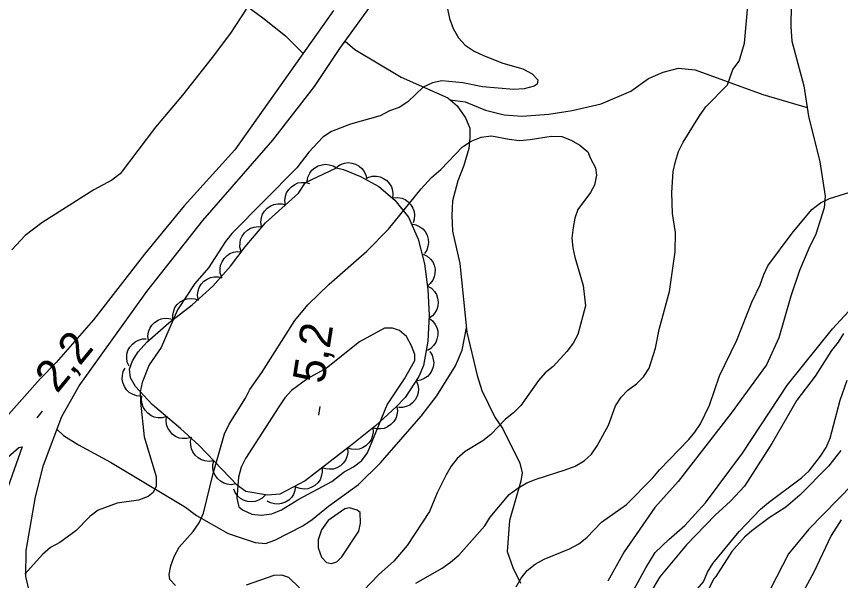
# Model space of a CAD drawing. Extents: x 282461 to 284471, y 5554090 to 5557646.
# Drawn here: x 283073.7 to 283150.7, y 5554656.9 to 5554709.7 of the extents above; entities that cross this region are included whole.
import ezdxf

# ---------------------------------------------------------------- set-up
doc = ezdxf.new("R2010")
doc.units = 0
for name, color, linetype in [('Niveau 1', 7, 'Continuous'), ('Niveau 19', 7, 'Continuous'), ('Niveau 2', 7, 'Continuous'), ('Niveau 22', 7, 'Continuous'), ('Niveau 3', 7, 'Continuous'), ('Niveau 4', 7, 'Continuous'), ('Niveau 44', 7, 'Continuous')]:
    doc.layers.add(name, color=color, linetype=linetype)

msp = doc.modelspace()

# ---------------------------------------------------------------- linework, layer by layer
at = {"layer": 'Niveau 1'}
for points in [[(283103.14, 5554666.2), (283104.29, 5554667.09), (283105.15, 5554667.57), (283105.95, 5554668.16), (283106.46, 5554668.86), (283108.29, 5554673.35), (283109.93, 5554675.8), (283110.89, 5554677.5), (283110.88, 5554678.08), (283110.58, 5554678.88), (283110.1, 5554679.74), (283109.45, 5554680.31), (283108.81, 5554680.53), (283108.06, 5554680.52), (283105.71, 5554679.27), (283102.62, 5554676.79), (283100.9, 5554675.84), (283099.36, 5554674.71), (283098.73, 5554674.01), (283098.17, 5554673.19), (283095.06, 5554668.33), (283094.67, 5554667.52), (283094.4, 5554666.59), (283094.26, 5554664.62), (283094.44, 5554663.81), (283094.79, 5554663.53), (283095.67, 5554663.13), (283096.54, 5554663.03), (283097.52, 5554663.16), (283098.44, 5554663.53), (283100.04, 5554664.53), (283103.14, 5554666.2)], [(283102.8, 5554662.55), (283102.17, 5554661.67), (283101.84, 5554660.74), (283101.85, 5554659.99), (283102.16, 5554659.13), (283102.63, 5554658.61), (283103.09, 5554658.51), (283103.61, 5554658.69), (283104.07, 5554659.16), (283105.65, 5554661.56), (283105.81, 5554662.31), (283105.79, 5554663.29), (283105.5, 5554663.52), (283104.8, 5554663.74), (283104.34, 5554663.62), (283102.8, 5554662.55)]]:
    msp.add_lwpolyline(points, dxfattribs=at)
at = {"layer": 'Niveau 19'}
for points in [[(283085.16, 5554640.98), (283084.98, 5554641.92), (283082.37, 5554646.29), (283080.84, 5554648.3), (283077.47, 5554651.54), (283076.02, 5554653.47), (283074.87, 5554655.87), (283074.54, 5554657.31), (283074.55, 5554659.73), (283075.43, 5554664.77), (283076.18, 5554667.73), (283077.89, 5554672.27), (283079.52, 5554675.14), (283085.83, 5554683.95), (283091.08, 5554690.6), (283097.63, 5554698.13), (283101.5, 5554703.12), (283103.88, 5554706.7), (283108.7, 5554713.39), (283111.7, 5554717.9), (283114.87, 5554723), (283116.07, 5554725.65)], [(283103.3, 5554710.23), (283094.06, 5554697.21), (283089.32, 5554691.96), (283085.62, 5554687.44), (283080.84, 5554681.32), (283077.36, 5554677.32), (283075.87, 5554675.79), (283069.49, 5554668.61), (283064.87, 5554664.36), (283060.8, 5554660.17), (283053.44, 5554652.98), (283049.9, 5554649.91), (283046.8, 5554647), (283044.52, 5554644.42), (283043.56, 5554642.72), (283042.42, 5554637.95), (283041.73, 5554629.69), (283042.2, 5554626.11), (283043.06, 5554622.65), (283043.31, 5554620.49)], [(283072.35, 5554668.02), (283073.89, 5554669.37), (283074.18, 5554669.44), (283072.7, 5554665.19)]]:
    msp.add_lwpolyline(points, dxfattribs=at)
at = {"layer": 'Niveau 2'}
for points in [[(283110.97, 5554656.67), (283113.44, 5554658.1), (283114.24, 5554658.64), (283114.99, 5554659.29), (283117.44, 5554662.05), (283117.94, 5554662.87), (283119.71, 5554664.99), (283120.51, 5554665.58), (283121.37, 5554666.06), (283122.23, 5554666.42), (283124.95, 5554667.27), (283125.87, 5554667.63), (283126.73, 5554668.11), (283127.42, 5554668.76), (283127.92, 5554669.52), (283128.99, 5554671.45), (283129.66, 5554673.26), (283130.17, 5554674.08), (283130.8, 5554674.73), (283131.6, 5554675.32), (283132.28, 5554675.97), (283132.79, 5554676.79), (283133.4, 5554678.65), (283133.72, 5554680.4), (283134.71, 5554683.95), (283135.23, 5554687.67), (283135.26, 5554689.47), (283134.99, 5554691.26), (283134.9, 5554693.23), (283135.05, 5554695.2), (283135.26, 5554696.13), (283135.54, 5554697.07), (283135.99, 5554697.94), (283137.51, 5554700.4), (283138.08, 5554701.22), (283140.13, 5554703.29), (283140.63, 5554704.74), (283141.2, 5554705.51), (283141.7, 5554707.2), (283142.04, 5554711.03)], [(283095.12, 5554710.36), (283093.65, 5554708.13), (283091.94, 5554705.84), (283089.16, 5554702.32), (283086.66, 5554699.32), (283083.36, 5554694.97), (283082.56, 5554694.38), (283080.89, 5554693.48), (283076.01, 5554690.39), (283074.46, 5554689.2), (283073.21, 5554687.85)], [(283113.93, 5554710.41), (283114.12, 5554709.48), (283114.48, 5554708.56), (283114.96, 5554707.7), (283115.61, 5554707.01), (283116.43, 5554706.45), (283117.3, 5554706.05), (283119.11, 5554705.33), (283120.98, 5554704.78), (283121.85, 5554704.33), (283122.38, 5554703.76), (283122.33, 5554703.35), (283122.05, 5554703.17), (283121.12, 5554702.93), (283120.14, 5554702.85), (283117.23, 5554703.1), (283115.37, 5554703.47), (283113.4, 5554703.67), (283112.53, 5554703.49), (283111.67, 5554703.07), (283110.24, 5554701.71), (283109.44, 5554701.18), (283108.52, 5554700.87), (283107.65, 5554700.39), (283104.88, 5554699.6), (283103.1, 5554698.93), (283102.29, 5554698.4), (283100.98, 5554696.98), (283099.85, 5554695.52), (283093.8, 5554689.39), (283093.18, 5554688.63), (283091.59, 5554686.17), (283090.34, 5554684.7), (283088.7, 5554682.24), (283087.19, 5554678.73), (283086.06, 5554677.09), (283085.39, 5554675.46), (283085.23, 5554674.59), (283085.25, 5554673.6), (283085.59, 5554670.36), (283086.7, 5554666.67), (283086.71, 5554665.74), (283086.43, 5554665.16), (283085.97, 5554664.8), (283085.05, 5554664.44), (283083.08, 5554664.18), (283081.3, 5554663.51), (283080.5, 5554662.92), (283079.19, 5554661.57), (283077.7, 5554660.5), (283076.83, 5554660.02), (283076.09, 5554659.37), (283074.44, 5554657.52)], [(283088.51, 5554656.46), (283087.98, 5554657.03), (283087.92, 5554657.49), (283088.08, 5554658.31), (283088.41, 5554659.18), (283088.86, 5554660.06), (283090.17, 5554661.52), (283090.73, 5554662.34), (283091.13, 5554663.22), (283092.05, 5554666.94), (283093.09, 5554670.66), (283093.54, 5554671.54), (283095.06, 5554674), (283095.46, 5554674.81), (283096.59, 5554676.4), (283099.69, 5554681.25), (283100.89, 5554682.72), (283102.88, 5554684.66), (283106.42, 5554687.73), (283108.42, 5554689.79), (283111.49, 5554693.55), (283112.45, 5554694.61), (283113.31, 5554695.37), (283115.36, 5554697.49), (283116.16, 5554698.03), (283117.08, 5554698.39), (283118.07, 5554698.52), (283119.7, 5554698.2), (283120.68, 5554698.1), (283121.67, 5554698.17), (283123.63, 5554698.49), (283124.62, 5554698.45), (283125.49, 5554698.12), (283126.31, 5554697.66), (283127.07, 5554697.04), (283127.31, 5554696.41), (283127.79, 5554695.54), (283127.86, 5554694.85), (283127.7, 5554693.92), (283127.31, 5554693.22), (283126.12, 5554691.64), (283125.84, 5554690.82), (283125.68, 5554689.95), (283125.58, 5554688.96), (283125.65, 5554688.04), (283125.84, 5554687.17), (283126.64, 5554684.52), (283126.84, 5554682.61), (283126.13, 5554679.93), (283125.68, 5554679.12), (283125.11, 5554678.35), (283123.81, 5554676.94), (283123.06, 5554676.35), (283122.44, 5554675.65), (283120.79, 5554673.3), (283120.11, 5554672.6), (283119.37, 5554672.01), (283118, 5554670.59), (283117.26, 5554670), (283115.59, 5554668.99), (283114.85, 5554668.34), (283114.28, 5554667.64), (283113.83, 5554666.82), (283112.99, 5554665.13), (283112.27, 5554663.38), (283110.17, 5554660.22), (283108.92, 5554658.75), (283107.5, 5554657.45), (283106.13, 5554656.04)], [(283120.37, 5554656.34), (283120.82, 5554657.15), (283121.38, 5554657.86), (283122.13, 5554658.45), (283122.99, 5554658.93), (283125.36, 5554659.89), (283126.22, 5554660.37), (283126.96, 5554660.96), (283128.33, 5554662.38), (283130.68, 5554664.04), (283133.14, 5554666.52), (283133.77, 5554667.28), (283136.5, 5554670.11), (283137.07, 5554670.81), (283137.58, 5554671.58), (283138.43, 5554673.33), (283139.37, 5554676.07), (283141, 5554679.41), (283142.39, 5554682.97), (283143.18, 5554684.6), (283143.51, 5554685.54), (283143.9, 5554686.36), (283146.17, 5554689.41), (283148, 5554691.64), (283148.8, 5554692.24), (283149.66, 5554692.66), (283151.45, 5554693.21)], [(283131.23, 5554655.84), (283132.47, 5554658.13), (283133.37, 5554659.54), (283134.63, 5554660.78), (283136.12, 5554662.08), (283138.06, 5554664.2), (283141.53, 5554668.84), (283145.72, 5554675.24), (283149.94, 5554680.47), (283152.56, 5554683.3)], [(283150.7, 5554669.1), (283149.56, 5554667.63), (283146.88, 5554664.92), (283145.56, 5554663.79), (283144.01, 5554662.78), (283142.4, 5554661.59), (283141.71, 5554661), (283140.52, 5554659.65), (283139.04, 5554657.3), (283138.82, 5554657.07), (283136.96, 5554653.32)], [(283150.73, 5554662.61), (283149.82, 5554661.15), (283148.2, 5554657.7), (283145.04, 5554651.91), (283144.37, 5554650.1), (283143.05, 5554645.55), (283142.73, 5554643.69), (283142.75, 5554642.7), (283143.05, 5554642.36), (283143.69, 5554642.02), (283145.56, 5554641.41), (283148.18, 5554640.7), (283150.91, 5554640.28)], [(283100.1, 5554656.24), (283099.1, 5554657.21), (283098.46, 5554657.43), (283097.71, 5554657.41), (283095.12, 5554656.51)]]:
    msp.add_lwpolyline(points, dxfattribs=at)
at = {"layer": 'Niveau 22'}
for points in [[(283078.14, 5554723.22), (283096.68, 5554709.55), (283098.79, 5554707.88), (283100.44, 5554706.22)], [(283146.08, 5554710.78), (283146.05, 5554708.75), (283146.13, 5554707.36), (283147.24, 5554703.2), (283147.7, 5554700.36), (283148.75, 5554696.08), (283149.26, 5554692.89), (283149.16, 5554691.79), (283148.38, 5554689.33), (283147.71, 5554687.98), (283146.86, 5554685.93), (283146.03, 5554683.54), (283144.93, 5554679.63), (283143.75, 5554677.11), (283140.45, 5554672.58), (283135.51, 5554666.19), (283133.34, 5554663.77), (283130.45, 5554659.61), (283128.93, 5554656.86)], [(283104.37, 5554707.39), (283105.27, 5554706.61), (283109.61, 5554704.01), (283113.97, 5554702.08), (283114.86, 5554701.34), (283115.64, 5554700.2), (283116.02, 5554699.23), (283116.04, 5554698.37), (283115.95, 5554697.33), (283115.46, 5554695.76), (283114.9, 5554694.31), (283114.42, 5554692.45), (283114.34, 5554691.07), (283114.42, 5554689.62), (283115.11, 5554686.57), (283115.75, 5554680.16), (283116.72, 5554676.11), (283117.14, 5554674.71), (283118.37, 5554672.22), (283119.13, 5554671.11), (283120.72, 5554667.92), (283120.91, 5554666.99), (283120.8, 5554666.23), (283119.74, 5554662.54), (283119.53, 5554659.66), (283120.06, 5554658.14), (283120.77, 5554656.69)], [(283114.21, 5554701.88), (283115.61, 5554701.7), (283117.49, 5554700.93), (283119.24, 5554700.5), (283120.92, 5554700.35), (283123.41, 5554700.56), (283125.61, 5554700.89), (283128.32, 5554701.51), (283131.07, 5554702.7), (283132.72, 5554703.88), (283134.11, 5554704.48), (283135.55, 5554704.85), (283137.11, 5554704.7), (283143.43, 5554702.39), (283147.57, 5554701.18)], [(283077.44, 5554671.09), (283078.04, 5554670.48), (283079.44, 5554669.63), (283082.44, 5554668), (283089.45, 5554663.8), (283090.47, 5554663.02), (283093.45, 5554661.32), (283095.96, 5554660.49), (283096.94, 5554660.39), (283097.81, 5554660.7), (283100.43, 5554662.05), (283101.29, 5554662.64), (283102.83, 5554663.88), (283105.64, 5554665.9), (283107.69, 5554667.95), (283111.48, 5554672.29), (283112.95, 5554674.21), (283114.7, 5554677.02), (283115.31, 5554678.48), (283115.71, 5554680.55)], [(283151.83, 5554665.93), (283147.71, 5554661.73), (283145.83, 5554659.44), (283144.15, 5554656.16), (283142.74, 5554653.18), (283141.8, 5554650.56), (283141.38, 5554647.76), (283140.84, 5554640.88), (283140.64, 5554637.04), (283140.79, 5554634.96), (283141.92, 5554633.23), (283142.98, 5554632.2), (283144.5, 5554631.53), (283147.47, 5554631.23), (283154.66, 5554631.73)]]:
    msp.add_lwpolyline(points, dxfattribs=at)
at = {"layer": 'Niveau 3'}
for p, q in [((283101.93, 5554672.41), (283102.05, 5554673.2)), ((283075.59, 5554672.14), (283076.1, 5554672.76))]:
    msp.add_line(p, q, dxfattribs=at)
at = {"layer": 'Niveau 4'}
for points in [[(283150.96, 5554680.04), (283150.45, 5554679.21), (283149.83, 5554678.45), (283148.3, 5554676.04), (283146.59, 5554673.81), (283144.27, 5554669.76), (283141.72, 5554665.77), (283140.41, 5554664.36), (283138.98, 5554663.05), (283136.29, 5554660.28), (283133.78, 5554657.28), (283132.82, 5554655.64)], [(283129.28, 5554644.43), (283129.99, 5554647.23), (283130.44, 5554648.05), (283131.07, 5554648.75), (283132.45, 5554650), (283134.84, 5554653.05), (283135.12, 5554653.64), (283137.86, 5554656.82), (283138.25, 5554657.7), (283138.76, 5554658.52), (283141.21, 5554661.52), (283143.21, 5554663.59), (283143.95, 5554664.24), (283147.05, 5554666.55), (283147.74, 5554667.2), (283148.82, 5554668.56), (283149.33, 5554669.38), (283149.73, 5554670.25), (283150.66, 5554673.81), (283151.32, 5554675.68)]]:
    msp.add_lwpolyline(points, dxfattribs=at)
at = {"layer": 'Niveau 44'}
for points in [[(283103.59, 5554695.61), (283103.94, 5554695.84), (283104.33, 5554695.97), (283104.65, 5554696.02), (283105.01, 5554695.98), (283105.36, 5554695.87), (283105.69, 5554695.67), (283105.95, 5554695.47), (283106.15, 5554695.18), (283106.31, 5554694.84), (283106.39, 5554694.49)], [(283103.56, 5554695.52), (283104.21, 5554695.36), (283105.81, 5554694.72), (283107.53, 5554693.77), (283109.03, 5554692.51), (283110.3, 5554690.92), (283111.21, 5554688.87), (283111.8, 5554686.56), (283112.11, 5554684.16), (283112.23, 5554681.74), (283112.11, 5554679.32), (283111.71, 5554677.04), (283111.25, 5554676), (283109.99, 5554674.06), (283109.15, 5554673.17), (283107.2, 5554671.41), (283105.03, 5554669.65), (283100.63, 5554666.26), (283098.28, 5554665), (283097.12, 5554664.9), (283095.09, 5554665.27), (283094.3, 5554665.82), (283090.7, 5554669.6), (283089.02, 5554671.13), (283086.33, 5554673.4), (283084.78, 5554675.07), (283084.31, 5554675.9), (283084.23, 5554676.69), (283084.5, 5554677.49), (283085.03, 5554678.33), (283085.84, 5554679.23), (283087.89, 5554681.04), (283090.08, 5554682.7), (283092.01, 5554684.47), (283093.65, 5554686.34), (283095.03, 5554688.14), (283096.92, 5554690.38), (283100.03, 5554693.16), (283100.68, 5554694.17), (283103.56, 5554695.52)], [(283100.83, 5554694.24), (283100.89, 5554694.65), (283101.07, 5554695.02), (283101.26, 5554695.3), (283101.53, 5554695.53), (283101.85, 5554695.71), (283102.22, 5554695.82), (283102.54, 5554695.87), (283102.89, 5554695.82), (283103.25, 5554695.71), (283103.56, 5554695.52)], [(283106.5, 5554694.63), (283106.91, 5554694.75), (283107.32, 5554694.74), (283107.64, 5554694.69), (283107.96, 5554694.54), (283108.27, 5554694.33), (283108.52, 5554694.03), (283108.7, 5554693.76), (283108.8, 5554693.42), (283108.85, 5554693.05), (283108.81, 5554692.69)], [(283098.8, 5554692.06), (283098.74, 5554692.48), (283098.81, 5554692.88), (283098.9, 5554693.2), (283099.1, 5554693.49), (283099.35, 5554693.76), (283099.68, 5554693.97), (283099.97, 5554694.11), (283100.32, 5554694.16), (283100.7, 5554694.16), (283101.05, 5554694.07)], [(283096.55, 5554690.05), (283096.49, 5554690.46), (283096.56, 5554690.87), (283096.65, 5554691.19), (283096.85, 5554691.48), (283097.1, 5554691.75), (283097.43, 5554691.96), (283097.72, 5554692.1), (283098.07, 5554692.15), (283098.45, 5554692.15), (283098.8, 5554692.06)], [(283108.85, 5554692.73), (283109.27, 5554692.76), (283109.67, 5554692.68), (283109.98, 5554692.56), (283110.27, 5554692.35), (283110.52, 5554692.08), (283110.71, 5554691.75), (283110.84, 5554691.44), (283110.87, 5554691.09), (283110.84, 5554690.72), (283110.74, 5554690.37)], [(283094.65, 5554687.69), (283094.54, 5554688.1), (283094.55, 5554688.51), (283094.6, 5554688.84), (283094.75, 5554689.15), (283094.96, 5554689.46), (283095.26, 5554689.71), (283095.53, 5554689.89), (283095.87, 5554689.99), (283096.24, 5554690.04), (283096.6, 5554690)], [(283110.58, 5554690.28), (283111, 5554690.21), (283111.36, 5554690.02), (283111.63, 5554689.83), (283111.86, 5554689.56), (283112.04, 5554689.23), (283112.13, 5554688.86), (283112.18, 5554688.53), (283112.12, 5554688.18), (283112, 5554687.83), (283111.81, 5554687.52)], [(283092.84, 5554685.28), (283092.71, 5554685.68), (283092.7, 5554686.09), (283092.73, 5554686.42), (283092.87, 5554686.75), (283093.07, 5554687.06), (283093.35, 5554687.32), (283093.61, 5554687.52), (283093.95, 5554687.63), (283094.31, 5554687.7), (283094.67, 5554687.68)], [(283111.68, 5554687.46), (283112.06, 5554687.27), (283112.35, 5554686.99), (283112.56, 5554686.73), (283112.7, 5554686.41), (283112.78, 5554686.04), (283112.76, 5554685.66), (283112.71, 5554685.33), (283112.56, 5554685.01), (283112.34, 5554684.71), (283112.07, 5554684.47)], [(283090.64, 5554683.21), (283090.58, 5554683.63), (283090.64, 5554684.03), (283090.73, 5554684.35), (283090.92, 5554684.65), (283091.17, 5554684.92), (283091.49, 5554685.13), (283091.79, 5554685.28), (283092.14, 5554685.34), (283092.51, 5554685.33), (283092.86, 5554685.25)], [(283112.09, 5554684.47), (283112.45, 5554684.26), (283112.73, 5554683.95), (283112.91, 5554683.68), (283113.02, 5554683.34), (283113.07, 5554682.97), (283113.03, 5554682.59), (283112.95, 5554682.27), (283112.77, 5554681.96), (283112.53, 5554681.68), (283112.24, 5554681.46)], [(283088.28, 5554681.33), (283088.26, 5554681.75), (283088.35, 5554682.15), (283088.47, 5554682.46), (283088.69, 5554682.74), (283088.97, 5554682.99), (283089.31, 5554683.17), (283089.62, 5554683.29), (283089.97, 5554683.31), (283090.34, 5554683.27), (283090.68, 5554683.16)], [(283085.99, 5554679.37), (283085.94, 5554679.78), (283086.01, 5554680.19), (283086.11, 5554680.5), (283086.3, 5554680.8), (283086.56, 5554681.07), (283086.89, 5554681.27), (283087.18, 5554681.41), (283087.53, 5554681.46), (283087.9, 5554681.45), (283088.26, 5554681.36)], [(283112.22, 5554681.46), (283112.55, 5554681.21), (283112.79, 5554680.88), (283112.95, 5554680.59), (283113.03, 5554680.24), (283113.04, 5554679.87), (283112.96, 5554679.49), (283112.85, 5554679.18), (283112.64, 5554678.9), (283112.38, 5554678.63), (283112.07, 5554678.45)], [(283084.18, 5554676.98), (283084.01, 5554677.36), (283083.96, 5554677.77), (283083.96, 5554678.1), (283084.07, 5554678.44), (283084.24, 5554678.77), (283084.5, 5554679.05), (283084.74, 5554679.27), (283085.06, 5554679.42), (283085.42, 5554679.52), (283085.79, 5554679.53)], [(283112.29, 5554678.36), (283112.52, 5554678), (283112.62, 5554677.61), (283112.67, 5554677.28), (283112.61, 5554676.93), (283112.49, 5554676.58), (283112.28, 5554676.25), (283112.07, 5554676), (283111.77, 5554675.81), (283111.43, 5554675.66), (283111.07, 5554675.6)], [(283085.29, 5554674.17), (283084.87, 5554674.2), (283084.49, 5554674.35), (283084.2, 5554674.52), (283083.95, 5554674.77), (283083.74, 5554675.07), (283083.61, 5554675.44), (283083.53, 5554675.76), (283083.56, 5554676.11), (283083.64, 5554676.47), (283083.8, 5554676.8)], [(283111.01, 5554675.63), (283111.17, 5554675.24), (283111.22, 5554674.84), (283111.21, 5554674.51), (283111.1, 5554674.17), (283110.92, 5554673.84), (283110.66, 5554673.56), (283110.42, 5554673.34), (283110.09, 5554673.2), (283109.73, 5554673.11), (283109.37, 5554673.1)], [(283087.68, 5554672.26), (283087.28, 5554672.14), (283086.87, 5554672.15), (283086.54, 5554672.2), (283086.22, 5554672.35), (283085.92, 5554672.57), (283085.67, 5554672.86), (283085.49, 5554673.13), (283085.39, 5554673.47), (283085.34, 5554673.84), (283085.38, 5554674.2)], [(283109.21, 5554673.22), (283109.27, 5554672.81), (283109.2, 5554672.4), (283109.11, 5554672.09), (283108.92, 5554671.79), (283108.66, 5554671.52), (283108.34, 5554671.31), (283108.04, 5554671.16), (283107.69, 5554671.11), (283107.32, 5554671.12), (283106.97, 5554671.2)], [(283089.99, 5554670.31), (283089.59, 5554670.2), (283089.18, 5554670.21), (283088.85, 5554670.26), (283088.53, 5554670.41), (283088.22, 5554670.62), (283087.98, 5554670.92), (283087.79, 5554671.19), (283087.69, 5554671.53), (283087.65, 5554671.9), (283087.68, 5554672.26)], [(283106.96, 5554671.21), (283107, 5554670.8), (283106.91, 5554670.4), (283106.8, 5554670.08), (283106.59, 5554669.8), (283106.32, 5554669.54), (283105.99, 5554669.35), (283105.69, 5554669.22), (283105.33, 5554669.19), (283104.96, 5554669.21), (283104.62, 5554669.31)], [(283092.09, 5554668.14), (283091.67, 5554668.07), (283091.27, 5554668.12), (283090.95, 5554668.21), (283090.65, 5554668.4), (283090.37, 5554668.64), (283090.15, 5554668.96), (283090, 5554669.25), (283089.94, 5554669.6), (283089.93, 5554669.97), (283090.01, 5554670.33)], [(283104.61, 5554669.32), (283104.63, 5554668.91), (283104.54, 5554668.51), (283104.42, 5554668.2), (283104.2, 5554667.92), (283103.93, 5554667.67), (283103.59, 5554667.48), (283103.29, 5554667.36), (283102.93, 5554667.34), (283102.56, 5554667.37), (283102.22, 5554667.48)], [(283094.17, 5554665.96), (283093.76, 5554665.89), (283093.35, 5554665.94), (283093.03, 5554666.03), (283092.73, 5554666.21), (283092.45, 5554666.46), (283092.23, 5554666.78), (283092.08, 5554667.07), (283092.02, 5554667.42), (283092.01, 5554667.79), (283092.09, 5554668.14)], [(283102.22, 5554667.48), (283102.24, 5554667.06), (283102.15, 5554666.67), (283102.03, 5554666.36), (283101.81, 5554666.08), (283101.54, 5554665.82), (283101.2, 5554665.64), (283100.9, 5554665.52), (283100.54, 5554665.49), (283100.17, 5554665.53), (283099.83, 5554665.64)], [(283096.92, 5554664.94), (283096.63, 5554664.64), (283096.27, 5554664.44), (283095.96, 5554664.32), (283095.61, 5554664.29), (283095.24, 5554664.33), (283094.88, 5554664.46), (283094.58, 5554664.6), (283094.33, 5554664.85), (283094.1, 5554665.15), (283093.96, 5554665.48)], [(283099.74, 5554665.78), (283099.69, 5554665.36), (283099.54, 5554664.99), (283099.37, 5554664.7), (283099.11, 5554664.46), (283098.8, 5554664.26), (283098.43, 5554664.13), (283098.11, 5554664.06), (283097.76, 5554664.09), (283097.4, 5554664.19), (283097.08, 5554664.36)]]:
    msp.add_lwpolyline(points, dxfattribs=at)

# ---------------------------------------------------------------- texts
at = {"layer": 'Niveau 3'}
for s, rotation, p in [('5,2  ', 81.09575, (283102.41, 5554675.25)), ('2,2  ', 50.68922, (283077.45, 5554674.35))]:
    msp.add_text(s, height=3, rotation=rotation, dxfattribs=at).set_placement(p)

doc.saveas('drawing.dxf')
